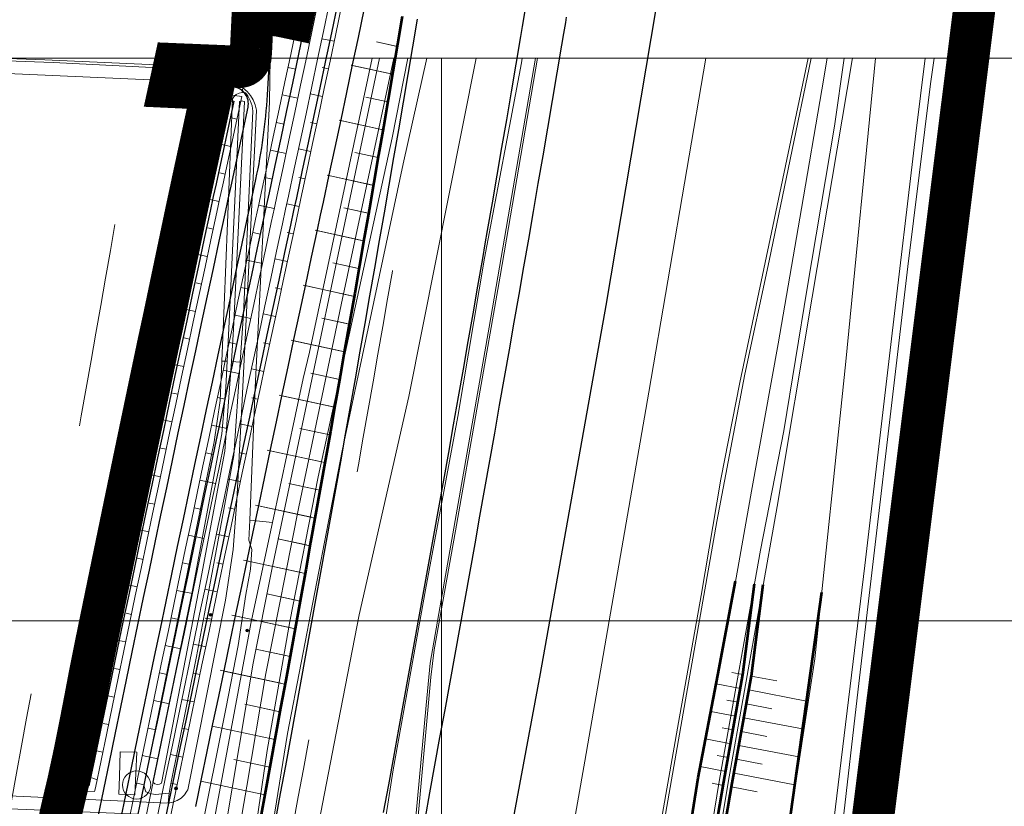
# Model space of a CAD drawing. Header units: metres. Extents: x 102313 to 104557, y 415820 to 422103.
# Tile 847 of 865: x 103825 to 104000, y 419867 to 420007. Entities that reach past the tile are written whole.
import ezdxf

# ---------------------------------------------------------------- set-up
doc = ezdxf.new("R2010")
doc.units = ezdxf.units.M
doc.header["$MEASUREMENT"] = 0
for name, pattern in [('DGN Style 2', [121.043411, 72.626047, -48.417365]), ('DGN Style 4', [193.790502, 96.834729, -48.417365, 0.121043, -48.417365]), ('DGN Style 5', [84.730388, 36.313023, -48.417365]), ('KG-GV', [42, 12, -6, 0, -6, 12, -6])]:
    doc.linetypes.add(name, pattern=pattern)
for name, color, linetype, lineweight in [('00-50m-Bowgr-markering rijstrook', 4, 'DGN Style 5', 0), ('00-Coordinaten', 7, 'Continuous', 0), ('00-Straatbomen-nieuw', 73, 'Continuous', 0), ('00-Taludlijn', 3, 'DGN Style 2', 0), ('Berm', 92, 'Continuous', 0), ('BOMEN', 7, 'Continuous', 0), ('Hek', 30, 'DGN Style 4', 0), ('N-WE-GW-GRONDWERK_KRUIN-G', 3, 'Continuous', 30), ('N-WE-GW-GRONDWERKLIJN_KRUIN-G', 90, 'Continuous', 53), ('N-WE-GW-GRONDWERKLIJN_TEEN-G', 90, 'Continuous', 30), ('N-WE-GW-TALUDARCERING-G', 90, 'Continuous', 13), ('N-WE-GW-WATERGANG-G', 90, 'Continuous', 0), ('N-WE-GW-WATERGANG_WATERLIJN-G', 130, 'Continuous', 30), ('N-WE-KG-GRONDVERWERVING-G', 130, 'KG-GV', 30), ('N-WE-VH-KANTVERHARDING-GD', 6, 'Continuous', 30), ('Oever_slootkant', 92, 'Continuous', 0), ('Schuur', 1, 'Continuous', 0), ('Terrein_bouwland', 92, 'Continuous', 0), ('Terrein_gras', 3, 'Continuous', 0), ('Terrein_groenvoorziening', 3, 'Continuous', 0), ('Terrein_onbegroeid', 94, 'Continuous', 0), ('Terrein_struiken', 92, 'Continuous', 0), ('water', 2, 'Continuous', 0), ('Wegdeel', 254, 'Continuous', 0)]:
    doc.layers.add(name, color=color, linetype=linetype, lineweight=lineweight)

# ---------------------------------------------------------------- blocks, each defined once
blk = doc.blocks.new('145_24')
at = {"layer": 'BOMEN'}
h = blk.add_hatch(color=7, dxfattribs=at)
edge = h.paths.add_edge_path()
edge.add_arc((0, 0), 0.25, 0, 360)
blk.add_circle((0, 0), 0.25, dxfattribs=at)

msp = doc.modelspace()

# ---------------------------------------------------------------- linework, layer by layer
at = {"layer": '00-50m-Bowgr-markering rijstrook', "flags": 128}
for points in [[(103856.186, 420053.952), (103855.372, 420049.039), (103854.558, 420044.138), (103853.741, 420039.238), (103852.923, 420034.339), (103852.101, 420029.439), (103851.277, 420024.541), (103850.451, 420019.64), (103849.925, 420016.533), (103849.623, 420014.748), (103848.791, 420009.847), (103847.958, 420004.951), (103847.122, 420000.055), (103846.283, 419995.159), (103845.442, 419990.264), (103844.598, 419985.369), (103843.752, 419980.471), (103843.353, 419978.171), (103842.904, 419975.584), (103842.052, 419970.687), (103841.199, 419965.794), (103840.343, 419960.901), (103839.484, 419956.009), (103838.623, 419951.117), (103837.759, 419946.226), (103836.893, 419941.335), (103836.025, 419936.445), (103835.154, 419931.555), (103834.28, 419926.665), (103833.404, 419921.776), (103832.525, 419916.888), (103831.644, 419911.999), (103830.761, 419907.112), (103829.875, 419902.224), (103828.986, 419897.337), (103828.095, 419892.451), (103827.201, 419887.565), (103826.305, 419882.68), (103825.407, 419877.795), (103824.506, 419872.91), (103823.602, 419868.026), (103822.696, 419863.142), (103821.587, 419857.179), (103820.736, 419851.169), (103820.037, 419846.246), (103819.336, 419841.324), (103818.632, 419836.402), (103817.925, 419831.48), (103817.216, 419826.559), (103816.504, 419821.638), (103815.79, 419816.716), (103815.074, 419811.796), (103814.354, 419806.875), (103813.633, 419801.955), (103812.908, 419797.035), (103812.181, 419792.115), (103811.452, 419787.196), (103810.72, 419782.276), (103809.986, 419777.357), (103809.249, 419772.439), (103808.672, 419768.604), (103808.18, 419766.093), (103807.928, 419764.812), (103806.969, 419759.932), (103806.006, 419755.051), (103805.871, 419754.364), (103805.044, 419750.183), (103804.077, 419745.308), (103803.109, 419740.434), (103802.138, 419735.561), (103801.164, 419730.688), (103800.188, 419725.816), (103799.209, 419720.945), (103798.228, 419716.073), (103797.244, 419711.203), (103796.258, 419706.333), (103795.269, 419701.463), (103794.278, 419696.594), (103793.285, 419691.725), (103792.288, 419686.857), (103791.29, 419681.989), (103790.289, 419677.122), (103789.285, 419672.256), (103788.279, 419667.39), (103787.271, 419662.524), (103786.26, 419657.659), (103785.246, 419652.794), (103784.23, 419647.93), (103783.212, 419643.067), (103782.191, 419638.204), (103781.167, 419633.341), (103780.141, 419628.48), (103779.113, 419623.618), (103778.082, 419618.757), (103777.049, 419613.897), (103776.013, 419609.037), (103774.975, 419604.178), (103773.934, 419599.319), (103772.89, 419594.461), (103771.845, 419589.603), (103770.796, 419584.746), (103769.746, 419579.889), (103768.692, 419575.033), (103767.637, 419570.178), (103766.579, 419565.323), (103765.518, 419560.468), (103764.455, 419555.614), (103764.454, 419555.611), (103763.389, 419550.761), (103762.321, 419545.908), (103761.25, 419541.056), (103760.177, 419536.204), (103759.102, 419531.353), (103758.024, 419526.502), (103756.943, 419521.652), (103755.86, 419516.802), (103754.775, 419511.953), (103753.687, 419507.105), (103752.597, 419502.257), (103751.504, 419497.41), (103750.408, 419492.563), (103749.311, 419487.717), (103748.21, 419482.871), (103747.108, 419478.026), (103746.002, 419473.182), (103744.895, 419468.338), (103743.784, 419463.494), (103742.672, 419458.651), (103741.557, 419453.809), (103740.439, 419448.968), (103739.319, 419444.126), (103738.196, 419439.286), (103737.071, 419434.446), (103735.944, 419429.607), (103734.814, 419424.768), (103733.681, 419419.93), (103732.546, 419415.092), (103731.409, 419410.255), (103730.269, 419405.418), (103729.213, 419400.948), (103728.088, 419396.494), (103726.868, 419391.676), (103725.645, 419386.859), (103724.421, 419382.043), (103723.194, 419377.228), (103721.871, 419372.049), (103720.622, 419366.847), (103720.542, 419366.514), (103719.462, 419362.022), (103718.297, 419357.191), (103717.13, 419352.361), (103715.961, 419347.532), (103714.789, 419342.704), (103713.615, 419337.876), (103712.438, 419333.048), (103711.258, 419328.222), (103710.077, 419323.395), (103708.892, 419318.57), (103707.706, 419313.745), (103706.517, 419308.92), (103705.325, 419304.097), (103704.131, 419299.274), (103702.934, 419294.451), (103701.735, 419289.629), (103700.534, 419284.808), (103699.33, 419279.987), (103698.124, 419275.167), (103696.915, 419270.347), (103695.703, 419265.529), (103694.49, 419260.71), (103693.273, 419255.893), (103692.055, 419251.076), (103690.833, 419246.259), (103689.61, 419241.444), (103688.384, 419236.629), (103687.155, 419231.814), (103685.924, 419227), (103684.691, 419222.187), (103683.455, 419217.374), (103682.216, 419212.562), (103680.976, 419207.751), (103679.732, 419202.939), (103678.75, 419199.145), (103678.487, 419198.134), (103677.238, 419193.317), (103675.987, 419188.505), (103674.733, 419183.694), (103673.477, 419178.879), (103673.301, 419178.206), (103672.22, 419174.074), (103670.96, 419169.264), (103669.698, 419164.455), (103668.434, 419159.647), (103667.167, 419154.839), (103665.898, 419150.032), (103664.627, 419145.225), (103663.354, 419140.419), (103662.079, 419135.614), (103660.801, 419130.809), (103659.521, 419126.005), (103658.239, 419121.201), (103656.955, 419116.398), (103655.668, 419111.596), (103654.38, 419106.794), (103653.089, 419101.992), (103651.796, 419097.192), (103650.5, 419092.392), (103649.203, 419087.592), (103647.903, 419082.793), (103646.601, 419077.995), (103645.297, 419073.197), (103643.99, 419068.4), (103642.682, 419063.604), (103641.371, 419058.808), (103640.058, 419054.013), (103638.742, 419049.218), (103637.425, 419044.424), (103636.105, 419039.631), (103634.783, 419034.838), (103633.459, 419030.045), (103632.133, 419025.254), (103630.804, 419020.463), (103629.474, 419015.672), (103628.141, 419010.883), (103626.805, 419006.094), (103625.468, 419001.305), (103624.128, 418996.517), (103622.787, 418991.73), (103621.443, 418986.943), (103620.096, 418982.157), (103618.748, 418977.372), (103617.397, 418972.587), (103616.045, 418967.803), (103614.689, 418963.019), (103613.332, 418958.236), (103611.973, 418953.454), (103610.611, 418948.672), (103609.247, 418943.891), (103607.881, 418939.111), (103606.513, 418934.331), (103605.142, 418929.552), (103603.77, 418924.773), (103602.395, 418919.995), (103601.018, 418915.218), (103599.638, 418910.441), (103598.257, 418905.665), (103596.873, 418900.89), (103595.487, 418896.115), (103594.099, 418891.341), (103592.709, 418886.568), (103591.316, 418881.795), (103589.922, 418877.023), (103588.525, 418872.251), (103587.126, 418867.48), (103585.724, 418862.71), (103584.321, 418857.941), (103582.915, 418853.172), (103581.507, 418848.403), (103580.097, 418843.636), (103578.685, 418838.869), (103577.27, 418834.102), (103575.853, 418829.337), (103574.434, 418824.572), (103573.013, 418819.807), (103571.59, 418815.044), (103570.164, 418810.281), (103568.736, 418805.516), (103567.783, 418802.341), (103567.308, 418800.76), (103565.875, 418795.995), (103564.44, 418791.235), (103563.004, 418786.475), (103561.565, 418781.716), (103560.124, 418776.958), (103558.681, 418772.2), (103557.236, 418767.443), (103555.789, 418762.687), (103554.339, 418757.931), (103552.887, 418753.176), (103551.433, 418748.421), (103549.977, 418743.668), (103548.518, 418738.914), (103547.058, 418734.162), (103545.595, 418729.41), (103544.13, 418724.659), (103542.663, 418719.909), (103541.193, 418715.159), (103539.722, 418710.41), (103538.248, 418705.662), (103536.772, 418700.914), (103535.294, 418696.167), (103533.813, 418691.421), (103532.331, 418686.675), (103530.846, 418681.93), (103529.359, 418677.186), (103527.87, 418672.443), (103526.379, 418667.7), (103524.885, 418662.958), (103523.39, 418658.216), (103521.888, 418653.464)], [(103905.514, 420045.784), (103904.698, 420040.858), (103903.88, 420035.933), (103903.059, 420031.008), (103902.236, 420026.084), (103901.411, 420021.16), (103900.583, 420016.236), (103899.753, 420011.313), (103899.224, 420008.191), (103898.92, 420006.391), (103898.084, 420001.468), (103897.246, 419996.547), (103896.406, 419991.625), (103895.563, 419986.705), (103894.718, 419981.784), (103893.87, 419976.864), (103893.019, 419971.945), (103892.618, 419969.629), (103892.166, 419967.026), (103891.311, 419962.107), (103890.453, 419957.189), (103889.592, 419952.271), (103888.729, 419947.353), (103887.864, 419942.437), (103886.996, 419937.52), (103886.125, 419932.604), (103885.252, 419927.688), (103884.376, 419922.773), (103883.498, 419917.859), (103882.618, 419912.944), (103881.735, 419908.031), (103880.849, 419903.117), (103879.961, 419898.204), (103879.07, 419893.292), (103878.177, 419888.38), (103877.281, 419883.468), (103876.383, 419878.557), (103875.483, 419873.647), (103874.579, 419868.737), (103873.674, 419863.827), (103872.765, 419858.918), (103871.855, 419854.009), (103870.942, 419849.101), (103870.242, 419844.153), (103869.539, 419839.205), (103868.834, 419834.257), (103868.126, 419829.31), (103867.416, 419824.363), (103866.703, 419819.416), (103865.988, 419814.469), (103865.27, 419809.523), (103864.55, 419804.577), (103863.827, 419799.631), (103863.101, 419794.685), (103862.373, 419789.74), (103861.643, 419784.795), (103860.91, 419779.85), (103860.174, 419774.906), (103859.436, 419769.961), (103858.695, 419765.017), (103857.952, 419760.074), (103857.245, 419756.467), (103856.99, 419755.172), (103856.027, 419750.272), (103855.06, 419745.371), (103854.922, 419744.671), (103854.092, 419740.472), (103853.121, 419735.573), (103852.147, 419730.674), (103851.171, 419725.776), (103850.192, 419720.878), (103849.211, 419715.981), (103848.227, 419711.084), (103847.241, 419706.188), (103846.252, 419701.292), (103845.261, 419696.397), (103844.267, 419691.502), (103843.271, 419686.608), (103842.272, 419681.714), (103841.271, 419676.821), (103840.267, 419671.929), (103839.261, 419667.037), (103838.252, 419662.145), (103837.241, 419657.254), (103836.227, 419652.363), (103835.211, 419647.473), (103834.192, 419642.584), (103833.171, 419637.695), (103832.148, 419632.806), (103831.121, 419627.918), (103830.093, 419623.031), (103829.061, 419618.144), (103828.028, 419613.257), (103826.992, 419608.372), (103825.953, 419603.486), (103824.912, 419598.601), (103823.868, 419593.717), (103822.822, 419588.833), (103821.773, 419583.95), (103820.722, 419579.068), (103819.668, 419574.185), (103818.612, 419569.304), (103817.554, 419564.423), (103816.493, 419559.542), (103815.429, 419554.662), (103814.363, 419549.783), (103813.294, 419544.904), (103813.293, 419544.9), (103812.223, 419540.026), (103811.15, 419535.148), (103810.073, 419530.271), (103808.995, 419525.394), (103807.914, 419520.518), (103806.83, 419515.642), (103805.744, 419510.767), (103804.656, 419505.893), (103803.565, 419501.019), (103802.471, 419496.145), (103801.375, 419491.273), (103800.277, 419486.4), (103799.176, 419481.529), (103798.072, 419476.658), (103796.966, 419471.787), (103795.858, 419466.917), (103794.747, 419462.048), (103793.633, 419457.179), (103792.518, 419452.311), (103791.399, 419447.443), (103790.278, 419442.576), (103789.155, 419437.709), (103788.029, 419432.843), (103786.901, 419427.978), (103785.77, 419423.113), (103784.637, 419418.249), (103783.501, 419413.385), (103782.363, 419408.522), (103781.222, 419403.659), (103780.079, 419398.797), (103778.933, 419393.936), (103777.785, 419389.075), (103776.561, 419384.232), (103775.335, 419379.39), (103774.106, 419374.549), (103772.875, 419369.708), (103771.642, 419364.868), (103770.406, 419360.028), (103769.24, 419355.172), (103769.157, 419354.826), (103768.072, 419350.316), (103766.902, 419345.461), (103765.729, 419340.606), (103764.553, 419335.752), (103763.375, 419330.899), (103762.195, 419326.046), (103761.012, 419321.194), (103759.827, 419316.342), (103758.639, 419311.491), (103757.449, 419306.641), (103756.256, 419301.791), (103755.06, 419296.942), (103753.863, 419292.093), (103752.663, 419287.245), (103751.46, 419282.398), (103750.255, 419277.551), (103749.047, 419272.705), (103747.837, 419267.86), (103746.624, 419263.015), (103745.409, 419258.17), (103744.192, 419253.327), (103742.972, 419248.484), (103741.749, 419243.641), (103740.524, 419238.8), (103739.297, 419233.959), (103738.067, 419229.118), (103736.834, 419224.278), (103735.6, 419219.439), (103734.362, 419214.6), (103733.122, 419209.762), (103731.88, 419204.925), (103730.635, 419200.088), (103729.388, 419195.252), (103728.138, 419190.417), (103727.152, 419186.606), (103726.886, 419185.582), (103725.632, 419180.747), (103724.375, 419175.913), (103723.116, 419171.08), (103721.855, 419166.247), (103721.676, 419165.562), (103720.591, 419161.414), (103719.325, 419156.582), (103718.057, 419151.751), (103716.787, 419146.92), (103715.515, 419142.09), (103714.24, 419137.261), (103712.963, 419132.432), (103711.684, 419127.604), (103710.403, 419122.776), (103709.119, 419117.949), (103707.833, 419113.122), (103706.545, 419108.296), (103705.255, 419103.471), (103703.963, 419098.646), (103702.668, 419093.822), (103701.371, 419088.999), (103700.072, 419084.176), (103698.77, 419079.353), (103697.467, 419074.532), (103696.161, 419069.711), (103694.853, 419064.89), (103693.543, 419060.07), (103692.23, 419055.251), (103690.915, 419050.432), (103689.599, 419045.614), (103688.279, 419040.796), (103686.958, 419035.979), (103685.634, 419031.163), (103684.309, 419026.347), (103682.981, 419021.532), (103681.65, 419016.718), (103680.318, 419011.904), (103678.983, 419007.091), (103677.646, 419002.278), (103676.307, 418997.466), (103674.966, 418992.655), (103673.622, 418987.844), (103672.276, 418983.034), (103670.928, 418978.225), (103669.578, 418973.416), (103668.225, 418968.607), (103666.871, 418963.8), (103665.514, 418958.993), (103664.155, 418954.186), (103662.793, 418949.381), (103661.43, 418944.575), (103660.064, 418939.771), (103658.696, 418934.967), (103657.326, 418930.164), (103655.954, 418925.361), (103654.579, 418920.559), (103653.202, 418915.758), (103651.823, 418910.957), (103650.442, 418906.157), (103649.058, 418901.358), (103647.673, 418896.559), (103646.285, 418891.761), (103644.894, 418886.963), (103643.502, 418882.166), (103642.108, 418877.37), (103640.711, 418872.575), (103639.312, 418867.78), (103637.911, 418862.985), (103636.507, 418858.192), (103635.102, 418853.399), (103633.694, 418848.606), (103632.284, 418843.815), (103630.872, 418839.024), (103629.457, 418834.233), (103628.04, 418829.443), (103626.622, 418824.654), (103625.2, 418819.866), (103623.777, 418815.078), (103622.352, 418810.291), (103620.924, 418805.505), (103619.494, 418800.719), (103618.062, 418795.934), (103616.628, 418791.149), (103615.67, 418787.959), (103615.191, 418786.365), (103613.752, 418781.582), (103612.311, 418776.8), (103610.868, 418772.018), (103609.423, 418767.237), (103607.975, 418762.456), (103606.525, 418757.676), (103605.073, 418752.897), (103603.619, 418748.119), (103602.163, 418743.341), (103600.704, 418738.564), (103599.243, 418733.787), (103597.78, 418729.011), (103596.315, 418724.236), (103594.848, 418719.462), (103593.378, 418714.688), (103591.906, 418709.915), (103590.432, 418705.143), (103588.956, 418700.371), (103587.478, 418695.6), (103585.997, 418690.829), (103584.514, 418686.06), (103583.029, 418681.291), (103581.542, 418676.522), (103580.053, 418671.755), (103578.561, 418666.988), (103577.067, 418662.222), (103575.571, 418657.456), (103574.073, 418652.691), (103572.573, 418647.927), (103571.07, 418643.164), (103569.565, 418638.401)]]:
    msp.add_lwpolyline(points, dxfattribs=at)
at = {"layer": '00-Coordinaten'}
for p, q in [((104100, 420000), (102600, 420000)), ((103900, 420000), (103900, 417600)), ((104100, 419900), (102600, 419900))]:
    msp.add_line(p, q, dxfattribs=at)
at = {"layer": '00-Straatbomen-nieuw'}
msp.add_circle((103845.852, 419870.823), 2.5, dxfattribs=at)
msp.add_circle((103845.852, 419870.823), 2.5, dxfattribs=at)
msp.add_circle((103845.852, 419870.823), 2.5, dxfattribs=at)
at = {"layer": '00-Taludlijn', "linetype": 'Continuous', "flags": 128}
for points in [[(103888.464, 420002.866), (103891.938, 420002.125)], [(103883.944, 419998.717), (103891.073, 419997.19)], [(103886.551, 419993.042), (103890.206, 419992.255)], [(103881.841, 419988.941), (103889.336, 419987.32)], [(103884.623, 419983.22), (103888.464, 419982.386)], [(103879.719, 419979.168), (103887.589, 419977.452)], [(103882.681, 419973.401), (103886.711, 419972.517)], [(103877.579, 419969.4), (103885.832, 419967.59)], [(103880.73, 419963.592), (103884.952, 419962.667)], [(103875.441, 419959.631), (103884.069, 419957.746)], [(103878.779, 419953.786), (103883.184, 419952.825)], [(103873.309, 419949.861), (103882.296, 419947.904)], [(103876.826, 419943.98), (103881.406, 419942.985)], [(103871.185, 419940.089), (103880.513, 419938.066)], [(103874.872, 419934.175), (103879.618, 419933.147)], [(103869.069, 419930.316), (103878.721, 419928.23)], [(103872.917, 419924.371), (103877.821, 419923.313)], [(103866.96, 419920.541), (103876.918, 419918.396)], [(103870.961, 419914.567), (103876.013, 419913.481)], [(103864.859, 419910.764), (103875.106, 419908.566)], [(103869.004, 419904.763), (103874.197, 419903.651)], [(103862.766, 419900.985), (103873.285, 419898.737)], [(103867.046, 419894.96), (103872.37, 419893.824)], [(103860.679, 419891.205), (103871.453, 419888.912)], [(103865.086, 419885.157), (103870.534, 419884)]]:
    msp.add_lwpolyline(points, dxfattribs=at)
at = {"layer": 'Berm', "flags": 128}
for points in [[(103934.604, 419809.609), (103940.347, 419838.803), (103945.616, 419872.114), (103951.851, 419904.627), (103955.107, 419923.013), (103959.811, 419949.215), (103963.992, 419973.284), (103967.571, 419994.344), (103968.552, 420000)], [(103977.133, 420000), (103971.841, 419946.055), (103966.338, 419893.265), (103961.657, 419862.747)]]:
    msp.add_lwpolyline(points, dxfattribs=at)
at = {"layer": 'Hek', "flags": 128}
for points in [[(103820.602, 420000), (103829.545, 419999.656)], [(103829.545, 419999.656), (103862.663, 419998.218), (103862.751, 420000)], [(103864.773, 419999.443), (103863.699, 419998.553), (103863.685, 419998.468)]]:
    msp.add_lwpolyline(points, dxfattribs=at)
at = {"layer": 'N-WE-GW-GRONDWERK_KRUIN-G', "flags": 128}
msp.add_lwpolyline([(103893.053, 420007.385), (103892.218, 420002.466), (103891.381, 419997.547), (103890.541, 419992.629), (103889.699, 419987.711), (103888.854, 419982.793), (103888.006, 419977.876), (103887.156, 419972.96), (103886.755, 419970.645), (103886.304, 419968.044), (103885.449, 419963.128), (103884.591, 419958.213), (103883.732, 419953.298), (103882.869, 419948.384), (103882.004, 419943.47), (103881.136, 419938.556), (103880.266, 419933.643), (103879.394, 419928.73), (103878.519, 419923.818), (103877.641, 419918.907), (103876.761, 419913.995), (103875.879, 419909.085), (103874.994, 419904.174), (103874.106, 419899.264), (103873.216, 419894.355), (103872.323, 419889.446), (103871.428, 419884.537), (103870.531, 419879.629), (103869.63, 419874.722), (103868.728, 419869.815), (103867.823, 419864.908)], dxfattribs=at)
at = {"layer": 'N-WE-GW-GRONDWERKLIJN_KRUIN-G', "flags": 128}
msp.add_lwpolyline([(103893.053, 420007.385), (103892.218, 420002.465), (103891.381, 419997.546), (103890.541, 419992.628), (103889.699, 419987.71), (103888.854, 419982.792), (103888.007, 419977.875), (103887.157, 419972.958), (103886.757, 419970.643), (103886.305, 419968.042), (103885.451, 419963.126), (103884.594, 419958.21), (103883.734, 419953.295), (103882.872, 419948.38), (103882.008, 419943.466), (103881.141, 419938.552), (103880.272, 419933.639), (103879.4, 419928.726), (103878.526, 419923.813), (103877.649, 419918.901), (103876.77, 419913.99), (103875.888, 419909.079), (103875.004, 419904.168), (103874.118, 419899.257), (103873.229, 419894.348), (103872.337, 419889.438), (103871.443, 419884.529), (103870.547, 419879.621), (103869.648, 419874.713), (103868.747, 419869.805), (103867.843, 419864.898)], dxfattribs=at)
msp.add_lwpolyline([(103893.053, 420007.385), (103892.218, 420002.465), (103891.381, 419997.546), (103890.541, 419992.628), (103889.699, 419987.71), (103888.854, 419982.792), (103888.007, 419977.875), (103887.157, 419972.958), (103886.757, 419970.643), (103886.305, 419968.042), (103885.451, 419963.126), (103884.594, 419958.21), (103883.734, 419953.295), (103882.872, 419948.38), (103882.008, 419943.466), (103881.141, 419938.552), (103880.272, 419933.639), (103879.4, 419928.726), (103878.526, 419923.813), (103877.649, 419918.901), (103876.77, 419913.99), (103875.888, 419909.079), (103875.004, 419904.168), (103874.118, 419899.257), (103873.229, 419894.348), (103872.337, 419889.438), (103871.443, 419884.529), (103870.547, 419879.621), (103869.648, 419874.713), (103868.747, 419869.805), (103867.843, 419864.898)], dxfattribs=at)
at = {"layer": 'N-WE-GW-GRONDWERKLIJN_KRUIN-G', "ltscale": 5, "flags": 128}
for points in [[(103928.768, 419774.211), (103930.85, 419789.31), (103934.604, 419809.609), (103940.347, 419838.803), (103945.616, 419872.114), (103949.114, 419890.357), (103952.231, 419907.048)], [(103933.16, 419774.315), (103939.346, 419808.101), (103950.187, 419871.383), (103953.577, 419890.45), (103955.625, 419906.562)], [(103934.544, 419773.546), (103940.824, 419807.839), (103951.665, 419871.125), (103955.062, 419890.238), (103957.18, 419906.435)], [(103943.186, 419760.812), (103946.615, 419780.751), (103949.562, 419805.135), (103956.605, 419843.903), (103955.398, 419846.988), (103957.952, 419857.437), (103961.657, 419862.747), (103967.569, 419905.072)]]:
    msp.add_lwpolyline(points, dxfattribs=at)
at = {"layer": 'N-WE-GW-GRONDWERKLIJN_TEEN-G', "flags": 128}
msp.add_lwpolyline([(103886.207, 420008.545), (103885.189, 420003.66), (103884.167, 419998.776), (103883.14, 419993.893), (103882.108, 419989.012), (103881.072, 419984.131), (103880.031, 419979.251), (103878.985, 419974.372), (103878.491, 419972.075), (103877.936, 419969.494), (103876.888, 419964.616), (103875.842, 419959.738), (103874.797, 419954.86), (103873.755, 419949.982), (103872.715, 419945.103), (103871.676, 419940.224), (103870.64, 419935.346), (103869.605, 419930.466), (103868.572, 419925.587), (103867.542, 419920.708), (103866.513, 419915.828), (103865.486, 419910.949), (103864.461, 419906.069), (103863.438, 419901.188), (103862.417, 419896.308), (103861.397, 419891.427), (103860.38, 419886.547), (103859.365, 419881.666), (103858.351, 419876.784), (103857.339, 419871.903), (103856.33, 419867.021)], dxfattribs=at)
at = {"layer": 'N-WE-GW-TALUDARCERING-G', "flags": 128}
for points in [[(103873.765, 420003.221), (103876.552, 420002.638)], [(103880.961, 420002.971), (103878.76, 420003.429)], [(103888.464, 420002.866), (103892.153, 420002.079)], [(103872.738, 419998.328), (103874.131, 419998.035)], [(103879.935, 419998.077), (103878.835, 419998.307)], [(103884.145, 419998.674), (103891.312, 419997.139)], [(103871.706, 419993.435), (103874.492, 419992.847)], [(103878.905, 419993.184), (103876.704, 419993.647)], [(103886.551, 419993.042), (103890.468, 419992.199)], [(103863.659, 419989.162), (103862.707, 419989.366)], [(103882.082, 419988.889), (103889.622, 419987.259)], [(103858.831, 419987.333), (103860.724, 419987.143)], [(103870.67, 419988.544), (103872.063, 419988.248)], [(103877.869, 419988.293), (103876.769, 419988.525)], [(103862.611, 419984.273), (103860.707, 419984.681)], [(103869.629, 419983.654), (103872.414, 419983.06)], [(103876.829, 419983.402), (103874.63, 419983.869)], [(103857.773, 419982.446), (103858.702, 419982.247)], [(103884.623, 419983.22), (103888.773, 419982.319)], [(103861.563, 419979.384), (103860.611, 419979.589)], [(103868.583, 419978.764), (103869.975, 419978.466)], [(103875.785, 419978.512), (103874.685, 419978.747)], [(103880, 419979.107), (103887.921, 419977.379)], [(103856.717, 419977.558), (103858.582, 419977.158)], [(103860.513, 419974.496), (103858.609, 419974.905)], [(103867.534, 419973.875), (103870.318, 419973.277)], [(103874.736, 419973.624), (103872.538, 419974.095)], [(103882.681, 419973.401), (103887.068, 419972.439)], [(103855.674, 419972.669), (103856.602, 419972.469)], [(103859.461, 419969.607), (103858.509, 419969.812)], [(103866.482, 419968.987), (103867.874, 419968.688)], [(103873.685, 419968.735), (103872.586, 419968.972)], [(103877.9, 419969.33), (103886.212, 419967.506)], [(103854.645, 419967.776), (103856.48, 419967.381)], [(103858.412, 419964.719), (103856.508, 419965.127)], [(103853.618, 419962.882), (103854.525, 419962.688)], [(103865.433, 419964.099), (103868.217, 419963.501)], [(103872.635, 419963.847), (103870.437, 419964.319)], [(103880.73, 419963.592), (103885.356, 419962.579)], [(103857.364, 419959.83), (103856.412, 419960.034)], [(103864.385, 419959.21), (103865.777, 419958.911)], [(103871.587, 419958.958), (103870.488, 419959.194)], [(103875.802, 419959.552), (103884.496, 419957.652)], [(103852.593, 419957.988), (103854.385, 419957.605)], [(103856.319, 419954.94), (103854.414, 419955.347)], [(103863.339, 419954.32), (103866.124, 419953.725)], [(103870.541, 419954.069), (103868.342, 419954.539)], [(103851.564, 419953.095), (103852.452, 419952.906)], [(103878.779, 419953.786), (103883.635, 419952.726)], [(103855.275, 419950.051), (103854.322, 419950.254)], [(103862.295, 419949.43), (103863.688, 419949.133)], [(103869.497, 419949.179), (103868.397, 419949.414)], [(103873.711, 419949.774), (103882.771, 419947.801)], [(103850.508, 419948.208), (103852.298, 419947.826)], [(103854.233, 419945.16), (103852.328, 419945.566)], [(103861.253, 419944.54), (103864.039, 419943.947)], [(103868.454, 419944.289), (103866.255, 419944.758)], [(103876.826, 419943.98), (103881.904, 419942.876)], [(103849.479, 419943.315), (103850.368, 419943.126)], [(103853.193, 419940.27), (103852.24, 419940.472)], [(103871.627, 419939.993), (103881.035, 419937.953)], [(103848.454, 419938.421), (103850.218, 419938.047)], [(103860.213, 419939.65), (103861.606, 419939.354)], [(103867.414, 419939.398), (103866.314, 419939.632)], [(103852.155, 419935.379), (103850.249, 419935.782)], [(103859.175, 419934.759), (103861.961, 419934.168)], [(103866.375, 419934.507), (103864.176, 419934.975)], [(103847.43, 419933.527), (103848.306, 419933.342)], [(103874.872, 419934.175), (103880.164, 419933.029)], [(103851.118, 419930.487), (103850.165, 419930.689)], [(103858.138, 419929.867), (103859.532, 419929.572)], [(103865.339, 419929.616), (103864.239, 419929.849)], [(103869.551, 419930.212), (103879.29, 419928.107)], [(103846.41, 419928.633), (103848.146, 419928.265)], [(103850.084, 419925.595), (103848.178, 419925.998)], [(103857.104, 419924.975), (103859.891, 419924.386)], [(103864.304, 419924.724), (103862.104, 419925.19)], [(103872.917, 419924.371), (103878.414, 419923.185)], [(103845.393, 419923.737), (103846.253, 419923.555)], [(103849.051, 419920.703), (103848.098, 419920.904)], [(103856.071, 419920.083), (103857.465, 419919.789)], [(103863.271, 419919.832), (103862.171, 419920.064)], [(103867.483, 419920.428), (103877.535, 419918.264)], [(103844.378, 419918.841), (103846.082, 419918.482)], [(103848.021, 419915.811), (103846.114, 419916.211)], [(103862.24, 419914.939), (103860.039, 419915.404)], [(103843.365, 419913.945), (103844.208, 419913.767)], [(103855.041, 419915.191), (103857.828, 419914.604)], [(103870.961, 419914.567), (103876.654, 419913.343)], [(103846.992, 419910.918), (103846.039, 419911.118)], [(103854.012, 419910.298), (103855.406, 419910.005)], [(103861.211, 419910.046), (103860.11, 419910.278)], [(103865.422, 419910.643), (103875.77, 419908.423)], [(103842.353, 419909.048), (103844.025, 419908.697)], [(103845.965, 419906.024), (103844.058, 419906.423)], [(103852.985, 419905.404), (103855.773, 419904.819)], [(103860.184, 419905.153), (103857.983, 419905.616)], [(103841.344, 419904.151), (103842.171, 419903.978)], [(103869.004, 419904.763), (103874.884, 419903.504)], [(103844.94, 419901.13), (103843.987, 419901.33)], [(103851.96, 419900.51), (103853.354, 419900.219)], [(103859.158, 419900.259), (103858.058, 419900.49)], [(103863.368, 419900.857), (103873.996, 419898.585)], [(103840.336, 419899.254), (103841.975, 419898.911)], [(103843.917, 419896.236), (103842.01, 419896.634)], [(103850.937, 419895.616), (103853.725, 419895.034)], [(103858.135, 419895.365), (103855.933, 419895.826)], [(103867.046, 419894.96), (103873.105, 419893.667)], [(103839.335, 419894.355), (103840.144, 419894.186)], [(103842.896, 419891.341), (103841.943, 419891.54)], [(103861.323, 419891.069), (103872.212, 419888.75)], [(103838.364, 419889.45), (103839.933, 419889.123)], [(103849.915, 419890.722), (103851.31, 419890.431)], [(103857.113, 419890.471), (103856.012, 419890.701)], [(103841.877, 419886.446), (103839.969, 419886.843)], [(103848.896, 419885.827), (103851.685, 419885.246)], [(103856.094, 419885.576), (103853.892, 419886.035)], [(103837.43, 419884.538), (103838.173, 419884.384)], [(103865.086, 419885.157), (103871.316, 419883.833)], [(103840.86, 419881.551), (103839.906, 419881.749)], [(103847.879, 419880.931), (103849.273, 419880.642)], [(103855.076, 419880.68), (103853.975, 419880.91)], [(103859.284, 419881.279), (103870.418, 419878.917)], [(103836.466, 419879.632), (103837.899, 419879.335)], [(103839.844, 419876.655), (103837.936, 419877.05)], [(103846.863, 419876.035), (103849.653, 419875.457)], [(103854.06, 419875.785), (103851.858, 419876.242)], [(103863.126, 419875.355), (103869.518, 419874.002)], [(103835.46, 419874.735), (103836.173, 419874.587)], [(103838.831, 419871.759), (103837.91, 419872.118)], [(103845.849, 419871.139), (103847.244, 419870.851)], [(103853.046, 419870.889), (103851.945, 419871.117)], [(103857.254, 419871.488), (103868.615, 419869.087)]]:
    msp.add_lwpolyline(points, dxfattribs=at)
at = {"layer": 'N-WE-GW-TALUDARCERING-G', "ltscale": 5, "flags": 128}
for points in [[(103953.577, 419890.45), (103951.583, 419890.832)], [(103959.572, 419889.3), (103955.05, 419890.167)], [(103953.139, 419887.988), (103948.819, 419888.816)], [(103964.868, 419885.739), (103954.612, 419887.706)], [(103952.701, 419885.526), (103950.716, 419885.907)], [(103952.264, 419883.065), (103947.877, 419883.906)], [(103958.705, 419884.375), (103954.175, 419885.244)], [(103964.176, 419880.78), (103953.737, 419882.782)], [(103951.826, 419880.603), (103949.85, 419880.982)], [(103951.389, 419878.142), (103946.936, 419878.995)], [(103957.839, 419879.45), (103953.299, 419880.321)], [(103963.483, 419875.822), (103952.862, 419877.859)], [(103950.951, 419875.68), (103948.983, 419876.057)], [(103956.972, 419874.525), (103952.424, 419875.397)], [(103950.513, 419873.218), (103945.994, 419874.085)], [(103962.791, 419870.864), (103951.987, 419872.936)], [(103950.08, 419870.756), (103948.116, 419871.132)], [(103956.106, 419869.6), (103951.553, 419870.473)]]:
    msp.add_lwpolyline(points, dxfattribs=at)
at = {"layer": 'N-WE-GW-WATERGANG-G', "flags": 128}
for points in [[(103875.263, 420010.399), (103874.246, 420005.52), (103873.225, 420000.642), (103872.198, 419995.764), (103871.168, 419990.888), (103870.132, 419986.013), (103869.092, 419981.138), (103868.048, 419976.265), (103867.554, 419973.971), (103866.999, 419971.393), (103865.952, 419966.52), (103864.907, 419961.648), (103863.864, 419956.775), (103862.822, 419951.902), (103861.783, 419947.029), (103860.745, 419942.156), (103859.71, 419937.282), (103858.676, 419932.409), (103857.645, 419927.535), (103856.615, 419922.661), (103855.587, 419917.787), (103854.561, 419912.913), (103853.537, 419908.038), (103852.515, 419903.163), (103851.495, 419898.288), (103850.476, 419893.413), (103849.46, 419888.538), (103848.446, 419883.662), (103847.433, 419878.787), (103846.423, 419873.911), (103845.414, 419869.034), (103844.407, 419864.158)], [(103878.054, 420009.82), (103877.036, 420004.938), (103876.014, 420000.057), (103874.987, 419995.178), (103873.956, 419990.299), (103872.92, 419985.421), (103871.879, 419980.544), (103870.834, 419975.668), (103870.34, 419973.371), (103869.785, 419970.793), (103868.739, 419965.921), (103867.694, 419961.05), (103866.651, 419956.178), (103865.609, 419951.306), (103864.57, 419946.434), (103863.533, 419941.562), (103862.498, 419936.69), (103861.464, 419931.817), (103860.433, 419926.945), (103859.403, 419922.072), (103858.376, 419917.199), (103857.35, 419912.326), (103856.326, 419907.452), (103855.304, 419902.578), (103854.284, 419897.705), (103853.266, 419892.831), (103852.25, 419887.956), (103851.236, 419883.082), (103850.224, 419878.207), (103849.213, 419873.332), (103848.205, 419868.457), (103847.198, 419863.582)], [(103880.045, 420009.589), (103879.028, 420004.707), (103878.006, 419999.827), (103876.979, 419994.947), (103875.948, 419990.068), (103874.912, 419985.19), (103873.872, 419980.314), (103872.827, 419975.438), (103872.333, 419973.143), (103871.778, 419970.563), (103870.73, 419965.688), (103869.685, 419960.813), (103868.641, 419955.938), (103867.599, 419951.063), (103866.559, 419946.187), (103865.522, 419941.312), (103864.486, 419936.436), (103863.452, 419931.56), (103862.419, 419926.684), (103861.389, 419921.808), (103860.361, 419916.931), (103859.335, 419912.054), (103858.31, 419907.178), (103857.288, 419902.3), (103856.267, 419897.423), (103855.248, 419892.546), (103854.231, 419887.668), (103853.217, 419882.79), (103852.204, 419877.912), (103851.193, 419873.033), (103850.183, 419868.155), (103849.176, 419863.276)], [(103882.264, 420009.213), (103881.246, 420004.33), (103880.224, 419999.448), (103879.197, 419994.568), (103878.165, 419989.688), (103877.129, 419984.809), (103876.089, 419979.931), (103875.044, 419975.054), (103874.55, 419972.758), (103873.995, 419970.178), (103872.947, 419965.302), (103871.901, 419960.426), (103870.857, 419955.55), (103869.815, 419950.674), (103868.775, 419945.797), (103867.737, 419940.92), (103866.701, 419936.043), (103865.667, 419931.166), (103864.634, 419926.289), (103863.604, 419921.412), (103862.576, 419916.534), (103861.549, 419911.656), (103860.524, 419906.778), (103859.502, 419901.9), (103858.481, 419897.022), (103857.462, 419892.143), (103856.445, 419887.264), (103855.43, 419882.385), (103854.417, 419877.506), (103853.405, 419872.626), (103852.396, 419867.747), (103851.389, 419862.867)]]:
    msp.add_lwpolyline(points, dxfattribs=at)
for points in [[(103838.403, 419869.688), (103834.377, 419869.853), (103834.656, 419871.018), (103835.708, 419875.881), (103836.693, 419880.756), (103837.644, 419885.638), (103838.567, 419890.524), (103839.545, 419895.401), (103840.546, 419900.274), (103841.549, 419905.146), (103842.553, 419910.018), (103843.56, 419914.89), (103844.569, 419919.762), (103845.579, 419924.633), (103846.591, 419929.505), (103847.607, 419934.376), (103848.626, 419939.246), (103849.647, 419944.116), (103850.672, 419948.986), (103851.728, 419953.85), (103852.747, 419958.722), (103853.767, 419963.593), (103854.79, 419968.463), (103855.814, 419973.334), (103856.367, 419975.91), (103856.854, 419978.202), (103860.218, 419993.739), (103864.52, 419993.177), (103861.15, 419977.459), (103860.657, 419975.166), (103860.102, 419972.59), (103859.056, 419967.721), (103858.011, 419962.852), (103856.969, 419957.982), (103855.928, 419953.113), (103854.889, 419948.243), (103853.852, 419943.373), (103852.817, 419938.503), (103851.784, 419933.633), (103850.753, 419928.763), (103849.724, 419923.893), (103848.697, 419919.022), (103847.671, 419914.151), (103846.648, 419909.28), (103845.627, 419904.409), (103844.607, 419899.537), (103843.589, 419894.666), (103842.574, 419889.794), (103841.56, 419884.922), (103840.548, 419880.049), (103839.538, 419875.177), (103838.53, 419870.304), (103838.403, 419869.688)], [(103861.717, 419991.778), (103862.214, 419991.713), (103859.23, 419977.791), (103858.736, 419975.499), (103858.182, 419972.923), (103857.136, 419968.055), (103856.091, 419963.187), (103855.049, 419958.318), (103854.008, 419953.45), (103852.97, 419948.581), (103851.933, 419943.712), (103850.898, 419938.843), (103849.865, 419933.974), (103848.834, 419929.105), (103847.805, 419924.235), (103846.778, 419919.366), (103845.753, 419914.496), (103844.73, 419909.626), (103843.709, 419904.756), (103842.689, 419899.885), (103841.672, 419895.014), (103840.656, 419890.143), (103839.643, 419885.272), (103838.631, 419880.401), (103837.621, 419875.529), (103836.725, 419871.2), (103836.219, 419871.221), (103837.129, 419875.62), (103838.139, 419880.491), (103839.151, 419885.362), (103840.164, 419890.233), (103841.18, 419895.104), (103842.197, 419899.974), (103843.217, 419904.844), (103844.238, 419909.715), (103845.261, 419914.584), (103846.286, 419919.454), (103847.313, 419924.323), (103848.342, 419929.193), (103849.373, 419934.062), (103850.406, 419938.931), (103851.441, 419943.799), (103852.477, 419948.668), (103853.516, 419953.536), (103854.556, 419958.405), (103855.599, 419963.273), (103856.643, 419968.141), (103857.689, 419973.009), (103858.244, 419975.584), (103858.737, 419977.876), (103861.717, 419991.778)]]:
    msp.add_lwpolyline(points, close=True, dxfattribs=at)
at = {"layer": 'N-WE-GW-WATERGANG_WATERLIJN-G', "flags": 128}
for points in [[(103876.594, 420010.174), (103875.577, 420005.294), (103874.555, 420000.415), (103873.529, 419995.537), (103872.498, 419990.66), (103871.463, 419985.784), (103870.423, 419980.909), (103869.378, 419976.035), (103868.884, 419973.74), (103868.329, 419971.162), (103867.282, 419966.289), (103866.237, 419961.415), (103865.193, 419956.542), (103864.152, 419951.668), (103863.113, 419946.795), (103862.075, 419941.921), (103861.039, 419937.047), (103860.006, 419932.172), (103858.974, 419927.298), (103857.944, 419922.423), (103856.916, 419917.549), (103855.89, 419912.674), (103854.866, 419907.799), (103853.843, 419902.923), (103852.823, 419898.048), (103851.805, 419893.172), (103850.788, 419888.296), (103849.774, 419883.42), (103848.761, 419878.543), (103847.75, 419873.666), (103846.741, 419868.79), (103845.735, 419863.912)], [(103850.651, 419863.003), (103851.659, 419867.883), (103852.668, 419872.762), (103853.679, 419877.641), (103854.692, 419882.52), (103855.707, 419887.399), (103856.724, 419892.277), (103857.743, 419897.156), (103858.764, 419902.034), (103859.786, 419906.911), (103860.811, 419911.789), (103861.837, 419916.666), (103862.866, 419921.544), (103863.896, 419926.421), (103864.928, 419931.298), (103865.963, 419936.174), (103866.999, 419941.051), (103868.037, 419945.927), (103869.077, 419950.803), (103870.119, 419955.679), (103871.162, 419960.555), (103872.208, 419965.431), (103873.256, 419970.307), (103873.811, 419972.886), (103874.305, 419975.182), (103875.35, 419980.059), (103876.39, 419984.936), (103877.426, 419989.815), (103878.458, 419994.694), (103879.484, 419999.574), (103880.507, 420004.456), (103881.524, 420009.338)], [(103835.358, 419870.756), (103835.384, 419870.884), (103836.392, 419875.755), (103837.402, 419880.626), (103838.413, 419885.497), (103839.427, 419890.368), (103840.442, 419895.238), (103841.46, 419900.108), (103842.479, 419904.978), (103843.5, 419909.848), (103844.523, 419914.717), (103845.548, 419919.586), (103846.575, 419924.455), (103847.604, 419929.324), (103848.635, 419934.193), (103849.668, 419939.061), (103850.702, 419943.93), (103851.739, 419948.798), (103852.777, 419953.666), (103853.818, 419958.534), (103854.86, 419963.402), (103855.905, 419968.269), (103856.951, 419973.137), (103857.505, 419975.712), (103857.998, 419978.004), (103861.127, 419992.596), (103863.114, 419992.336), (103859.968, 419977.663), (103859.475, 419975.371), (103858.921, 419972.795), (103857.874, 419967.926), (103856.83, 419963.058), (103855.787, 419958.189), (103854.747, 419953.32), (103853.708, 419948.451), (103852.671, 419943.582), (103851.636, 419938.713), (103850.603, 419933.843), (103849.572, 419928.973), (103848.543, 419924.104), (103847.516, 419919.234), (103846.491, 419914.363), (103845.468, 419909.493), (103844.446, 419904.622), (103843.427, 419899.751), (103842.409, 419894.88), (103841.394, 419890.009), (103840.38, 419885.137), (103839.368, 419880.266), (103838.358, 419875.394), (103837.382, 419870.672)], [(103835.358, 419870.756), (103837.382, 419870.672)]]:
    msp.add_lwpolyline(points, dxfattribs=at)
at = {"layer": 'N-WE-KG-GRONDVERWERVING-G', "linetype": 'Continuous', "lineweight": 0, "ltscale": 5, "const_width": 7.5, "flags": 128}
msp.add_lwpolyline([(103946.325, 419653.203), (103932.276, 419685.149), (103937.257, 419715.619), (103938.503, 419723.372), (103953.715, 419736.078), (103960.064, 419742.702), (103960.519, 419743.085), (103938.538, 419733.957), (103938.936, 419739.432), (103922.203, 419732.669), (103924.565, 419747.076), (103924.757, 419747.148), (103926.212, 419747.796), (103928.82, 419749.23), (103931.351, 419750.445), (103934.278, 419752.827), (103937.803, 419755.891), (103940.712, 419758.653), (103941.726, 419759.931), (103942.855, 419762.575), (103969.316, 419773.389), (103972.23, 419829.581), (103993.574, 420000), (103996.014, 420019.481)], dxfattribs=at)
msp.add_lwpolyline([(103874.284, 420010.602), (103873.544, 420007.052), (103870.888, 420007.606), (103866.488, 420007.818), (103866.194, 420001.705, -0.0072994), (103866.104, 420000.277, -0.4036162), (103864.028, 419998.433), (103852.613, 419998.902), (103851.738, 419994.889), (103857.221, 419994.635), (103859.329, 419994.36), (103855.877, 419978.412), (103855.389, 419976.118), (103854.836, 419973.542), (103853.811, 419968.669), (103852.788, 419963.798), (103851.768, 419958.926), (103850.75, 419954.059), (103849.694, 419949.195), (103848.669, 419944.321), (103847.647, 419939.451), (103846.628, 419934.58), (103845.612, 419929.708), (103844.6, 419924.837), (103843.589, 419919.965), (103842.581, 419915.093), (103841.574, 419910.22), (103840.569, 419905.348), (103839.566, 419900.475), (103838.565, 419895.6), (103837.586, 419890.715), (103836.662, 419885.826), (103835.712, 419880.951), (103834.729, 419876.086), (103833.681, 419871.241), (103833.121, 419868.904), (103832.381, 419865.719), (103831.512, 419861.499)], format="xyb", dxfattribs=at)
at = {"layer": 'N-WE-VH-KANTVERHARDING-GD', "flags": 128}
for points in [[(103938.122, 420008.729), (103929.212, 419956.023), (103917.54, 419890.643), (103904.148, 419818.719), (103895.328, 419772.86), (103879.323, 419692.029), (103868.789, 419641.128), (103859.751, 419597.65), (103850.171, 419553.164), (103841.185, 419512.285), (103831.03, 419467.189), (103827.323, 419451.05), (103819.703, 419417.647), (103805.967, 419359.663), (103796.787, 419321.155), (103784.348, 419271.121), (103774.215, 419231.059), (103756.213, 419160.926), (103739.998, 419099.494), (103726.902, 419050.989)], [(103914.888, 420008.756), (103914.359, 420005.629), (103914.054, 420003.826), (103913.217, 419998.896), (103912.378, 419993.967), (103911.536, 419989.038), (103910.692, 419984.109), (103909.845, 419979.181), (103908.996, 419974.253), (103908.144, 419969.326), (103907.742, 419967.006), (103907.29, 419964.399), (103906.433, 419959.473), (103905.574, 419954.547), (103904.712, 419949.621), (103903.847, 419944.696), (103902.981, 419939.772), (103902.111, 419934.847), (103901.239, 419929.924), (103900.365, 419925), (103899.488, 419920.077), (103898.608, 419915.155), (103897.726, 419910.233), (103896.842, 419905.312), (103895.955, 419900.39), (103895.065, 419895.47), (103894.173, 419890.55), (103893.279, 419885.63), (103892.382, 419880.711), (103891.482, 419875.792), (103890.58, 419870.874), (103889.675, 419865.956)], [(103895.715, 420006.934), (103894.88, 420002.013), (103894.043, 419997.093), (103893.202, 419992.173), (103892.36, 419987.254), (103891.515, 419982.335), (103890.667, 419977.417), (103889.817, 419972.499), (103889.416, 419970.184), (103888.964, 419967.582), (103888.109, 419962.665), (103887.251, 419957.748), (103886.391, 419952.832), (103885.528, 419947.916), (103884.663, 419943.001), (103883.795, 419938.086), (103882.925, 419933.172), (103882.052, 419928.258), (103881.177, 419923.344), (103880.299, 419918.431), (103879.419, 419913.518), (103878.536, 419908.606), (103877.651, 419903.695), (103876.763, 419898.783), (103875.872, 419893.873), (103874.98, 419888.962), (103874.084, 419884.052), (103873.186, 419879.143), (103872.286, 419874.234), (103871.383, 419869.325), (103870.478, 419864.417)], [(103922.188, 420007.244), (103922.032, 420006.317), (103921.705, 420004.385), (103921.354, 420002.316), (103920.518, 419997.388), (103919.679, 419992.46), (103918.837, 419987.533), (103917.993, 419982.607), (103917.147, 419977.681), (103916.297, 419972.755), (103915.446, 419967.83), (103914.592, 419962.905), (103913.735, 419957.98), (103912.876, 419953.056), (103912.014, 419948.133), (103911.15, 419943.21), (103910.284, 419938.287), (103909.415, 419933.365), (103908.543, 419928.443), (103907.669, 419923.522), (103906.792, 419918.601), (103905.913, 419913.681), (103905.031, 419908.761), (103904.147, 419903.841), (103903.26, 419898.922), (103902.371, 419894.004), (103901.479, 419889.085), (103900.585, 419884.168), (103899.688, 419879.25), (103898.789, 419874.334), (103897.887, 419869.417), (103897.088, 419865.072)]]:
    msp.add_lwpolyline(points, dxfattribs=at)
msp.add_lwpolyline([(103838.999, 419865.158), (103840.005, 419870.032), (103841.013, 419874.905), (103842.023, 419879.779), (103843.035, 419884.652), (103844.049, 419889.525), (103845.065, 419894.397), (103846.083, 419899.27), (103847.103, 419904.142), (103848.124, 419909.014), (103849.148, 419913.886), (103850.173, 419918.757), (103851.201, 419923.629), (103852.23, 419928.5), (103853.261, 419933.371), (103854.294, 419938.242), (103855.329, 419943.112), (103856.366, 419947.983), (103857.405, 419952.853), (103858.446, 419957.723), (103859.489, 419962.594), (103860.534, 419967.463), (103861.58, 419972.333), (103862.135, 419974.91), (103862.628, 419977.203), (103865.644, 419991.272, 0.438215), (103863.1, 419994.875), (103857.309, 419995.632), (103852.967, 419995.833), (103853.411, 419997.868), (103863.987, 419997.434, 0.4036162), (103867.101, 420000.199, 0.0072994), (103867.192, 420001.656), (103867.439, 420006.771), (103869.829, 420006.656), (103869.036, 419993.464, -0.0379848), (103866.98, 419978.432), (103866.076, 419974.227), (103865.521, 419971.649), (103864.474, 419966.777), (103863.429, 419961.906), (103862.386, 419957.033), (103861.345, 419952.161), (103860.306, 419947.289), (103859.268, 419942.416), (103858.233, 419937.544), (103857.199, 419932.671), (103856.168, 419927.798), (103855.138, 419922.925), (103854.111, 419918.051), (103853.085, 419913.178), (103852.061, 419908.304), (103851.039, 419903.43), (103850.019, 419898.556), (103849.001, 419893.682), (103847.984, 419888.807), (103846.97, 419883.932), (103845.958, 419879.057), (103844.947, 419874.182), (103843.939, 419869.306), (103842.932, 419864.431)], format="xyb", dxfattribs=at)
at = {"layer": 'Oever_slootkant', "flags": 128}
for points in [[(103863.685, 419998.468), (103863.548, 419998.544), (103863.147, 419998.947), (103862.874, 419999.445), (103862.751, 420000)], [(103894.066, 420000), (103891.277, 419985.849), (103878.092, 419925.589), (103873.067, 419899.859), (103869.021, 419876.933), (103866.92, 419862.437), (103866.435, 419852.034), (103864.826, 419841.103), (103862.803, 419831.086)], [(103866.479, 420000), (103866.515, 419999.843), (103866.518, 419999.356), (103866.364, 419998.893), (103866.07, 419998.505), (103865.666, 419998.232), (103865.196, 419998.104), (103864.71, 419998.133), (103864.044, 419998.268), (103863.685, 419998.468)], [(103869.99, 419917.456), (103875.452, 419943.033), (103876.564, 419947.709), (103887.703, 420000)], [(103963.312, 419801.022), (103966.573, 419838.698), (103975.243, 419909.83), (103979.965, 419950.085), (103984.268, 419986.563), (103985.943, 420000)], [(103967.457, 419780.196), (103967.698, 419780.84), (103967.939, 419781.732), (103968.214, 419795.067), (103971.033, 419823.994), (103976.087, 419864.524), (103983.589, 419929.099), (103988.343, 419968.498), (103992.328, 420000)], [(103860.991, 419946.143), (103861.438, 419956.051), (103862.909, 419992.78), (103863.139, 419993.128), (103863.559, 419993.513), (103864.069, 419993.767), (103864.629, 419993.87)], [(103864.629, 419993.87), (103865.195, 419993.814), (103865.586, 419993.284), (103866.046, 419992.435), (103866.36, 419991.521), (103866.519, 419990.568)], [(103866.519, 419990.568), (103864.827, 419954.553), (103864.255, 419945.961)], [(103864.255, 419945.961), (103863.15, 419929.374), (103857.914, 419901.254), (103856.502, 419893.671), (103851.821, 419870.434), (103851.612, 419869.394)], [(103859.644, 419931.825), (103860.676, 419939.145), (103860.991, 419946.143)], [(103861.946, 419946.119), (103860.991, 419946.143)], [(103864.255, 419945.961), (103862.684, 419946.101)], [(103851.612, 419869.394), (103849.229, 419869.103), (103848.515, 419869.224), (103847.504, 419869.584), (103847.15, 419870.716), (103859.644, 419931.825)], [(103869.99, 419917.456), (103866.163, 419899.538), (103865.916, 419898.213)], [(103865.916, 419898.213), (103855.472, 419842.282), (103853.774, 419833.191), (103851.24, 419820.519), (103841.699, 419772.795), (103834.15, 419734.475), (103834.035, 419732.363)]]:
    msp.add_lwpolyline(points, dxfattribs=at)
at = {"layer": 'Schuur', "flags": 128}
msp.add_lwpolyline([(103845.865, 419876.625), (103842.952, 419876.707), (103842.808, 419872.336), (103842.68, 419869.18), (103844.737, 419869.119), (103845.525, 419869.096), (103845.865, 419876.625)], dxfattribs=at)
at = {"layer": 'Terrein_bouwland', "flags": 128}
for points in [[(103864.629, 419993.87), (103864.75, 419994.679)], [(103851.488, 419867.608), (103851.612, 419869.394)]]:
    msp.add_lwpolyline(points, dxfattribs=at)
at = {"layer": 'Terrein_gras', "flags": 128}
for points in [[(103906.16, 420000), (103894.222, 419939.849), (103885.38, 419901.054), (103881.293, 419880.017), (103878.215, 419864.107), (103873.231, 419840.768), (103869.434, 419829.103)], [(103914.368, 420000), (103914.217, 419999.142), (103907.664, 419964.424), (103902.926, 419936.272), (103897.162, 419905.481), (103891.459, 419873.498), (103888.394, 419854.109), (103883.546, 419824.882)]]:
    msp.add_lwpolyline(points, dxfattribs=at)
at = {"layer": 'Terrein_groenvoorziening', "flags": 128}
msp.add_lwpolyline([(103865.939, 419917.896), (103869.99, 419917.456)], dxfattribs=at)
at = {"layer": 'Terrein_onbegroeid', "flags": 128}
for points in [[(103864.75, 419994.679), (103863.929, 419995.149), (103863.095, 419995.459), (103806.781, 419997.937), (103751.141, 420000)], [(103809.608, 420000), (103831.016, 419999.18), (103866.188, 419997.447), (103866.523, 419997.614), (103866.758, 419997.905), (103867.2, 420000)], [(103869.6, 420000), (103869.456, 419992.167), (103866.934, 419941.449), (103865.939, 419917.896)], [(103867.13, 419990.744), (103866.937, 419991.671), (103866.59, 419992.551), (103866.1, 419993.361), (103865.481, 419994.077), (103864.75, 419994.679)], [(103851.488, 419867.608), (103852.292, 419867.749), (103853.054, 419868.043), (103853.744, 419868.48), (103854.336, 419869.043), (103854.806, 419869.71), (103854.947, 419869.98), (103861.649, 419903.659), (103862.984, 419912.645), (103863.663, 419921.395), (103864.606, 419939.193), (103867.13, 419990.744)], [(103831.708, 419732.566), (103832.134, 419737.398), (103838.834, 419770.303), (103861.715, 419884.369), (103863.889, 419895.615), (103865.284, 419904.661), (103866.07, 419909.183), (103866.318, 419912.695), (103865.787, 419914.304), (103865.939, 419917.896)], [(103849.041, 419865.532), (103801.894, 419867.449), (103759.808, 419869.411), (103757.731, 419871.739), (103803.865, 419869.765), (103851.488, 419867.608)]]:
    msp.add_lwpolyline(points, dxfattribs=at)
at = {"layer": 'Terrein_struiken', "flags": 128}
for points in [[(103897.392, 420000), (103893.186, 419981.211), (103882.358, 419930.179), (103872.66, 419879.968), (103870.121, 419864.13), (103867.91, 419847.167), (103864.813, 419830.485)], [(103971.531, 420000), (103969.828, 419987.885), (103964.957, 419959.123), (103960.858, 419933.759), (103956.701, 419912.575), (103949.404, 419871.818), (103943.62, 419836.171), (103938.492, 419808.446)], [(103940.085, 419807.97), (103944.91, 419834.917), (103950.926, 419871.254), (103959.651, 419920.336), (103965.867, 419957.479), (103972.964, 419999.665), (103973.019, 420000)]]:
    msp.add_lwpolyline(points, dxfattribs=at)
at = {"layer": 'water', "flags": 128}
for points in [[(103835.954, 419732.246), (103835.994, 419733.696), (103836.838, 419737.742), (103842.517, 419767.494), (103851.388, 419810.157), (103861.656, 419863.234), (103866.56, 419892.453), (103869.88, 419909.113), (103888.99, 420000)], [(103891.565, 420000), (103882.216, 419956.172), (103874.674, 419920.233), (103868.817, 419890.66), (103865.427, 419870.606), (103861.131, 419845.613)], [(103864.658, 420000), (103864.773, 419999.443)], [(103864.773, 419999.443), (103865.369, 419999.441), (103865.303, 420000)], [(103964.785, 419782.276), (103964.226, 419783.465), (103963.881, 419784.594), (103963.691, 419785.76), (103963.66, 419786.94), (103963.789, 419788.114), (103964.731, 419805.734), (103968.213, 419837.397), (103974.009, 419887.867), (103982.85, 419962.977), (103986.87, 419995.413), (103987.527, 420000)], [(103991.038, 420000), (103985.694, 419958.147), (103980.083, 419909.819), (103974.899, 419865.539), (103971.181, 419834.293), (103967.887, 419806.023), (103967.205, 419796.201), (103966.632, 419782.927), (103966.095, 419782.273)], [(103863.093, 419951.819), (103864.992, 419992.298), (103864.456, 419992.419), (103864.158, 419992.3), (103862.26, 419951.941), (103861.946, 419946.119)], [(103862.684, 419946.101), (103863.093, 419951.819)], [(103862.684, 419946.101), (103861.544, 419930.152), (103856.831, 419905.22), (103850.247, 419871.125), (103849.936, 419870.979), (103849.512, 419870.936), (103849.1, 419871.05), (103848.759, 419871.307), (103855.76, 419905.461)], [(103855.76, 419905.461), (103861.017, 419933.25), (103861.695, 419941.464), (103861.946, 419946.119)]]:
    msp.add_lwpolyline(points, dxfattribs=at)
at = {"layer": 'Wegdeel', "flags": 128}
for points in [[(103916.731, 420000), (103908.467, 419952.181), (103899.941, 419903.672), (103898.008, 419892.498), (103897.273, 419885.029), (103895.436, 419865.139), (103892.86, 419850.739), (103887.758, 419823.622)], [(103917.085, 420000), (103910.427, 419961.215), (103902.503, 419915.974), (103898.739, 419894.83), (103898.095, 419889.98), (103895.875, 419865.265), (103890.955, 419838.184), (103888.146, 419823.506)], [(103904.148, 419818.719), (103917.54, 419890.643), (103929.212, 419956.023), (103936.646, 420000)], [(103946.971, 420000), (103936.84, 419940.602), (103925.506, 419875.032), (103914.974, 419815.481)], [(103965.169, 420000), (103962.856, 419988.991), (103958.434, 419967.893), (103953.036, 419942.362), (103949.651, 419925.144), (103946.154, 419904.515), (103942.14, 419881.931), (103935.673, 419845.189), (103929.526, 419811.128)], [(103930.22, 419810.92), (103933.102, 419827.399), (103942.959, 419883.593), (103948.926, 419917.653), (103953.895, 419943.828), (103958.216, 419963.969), (103965.695, 420000)]]:
    msp.add_lwpolyline(points, dxfattribs=at)

# ---------------------------------------------------------------- block references
at = {"layer": 'BOMEN'}
for p in [(103859.023, 419901.047), (103865.504, 419898.29), (103852.864, 419870.224)]:
    msp.add_blockref('145_24', p, dxfattribs=at)

doc.saveas('drawing.dxf')
